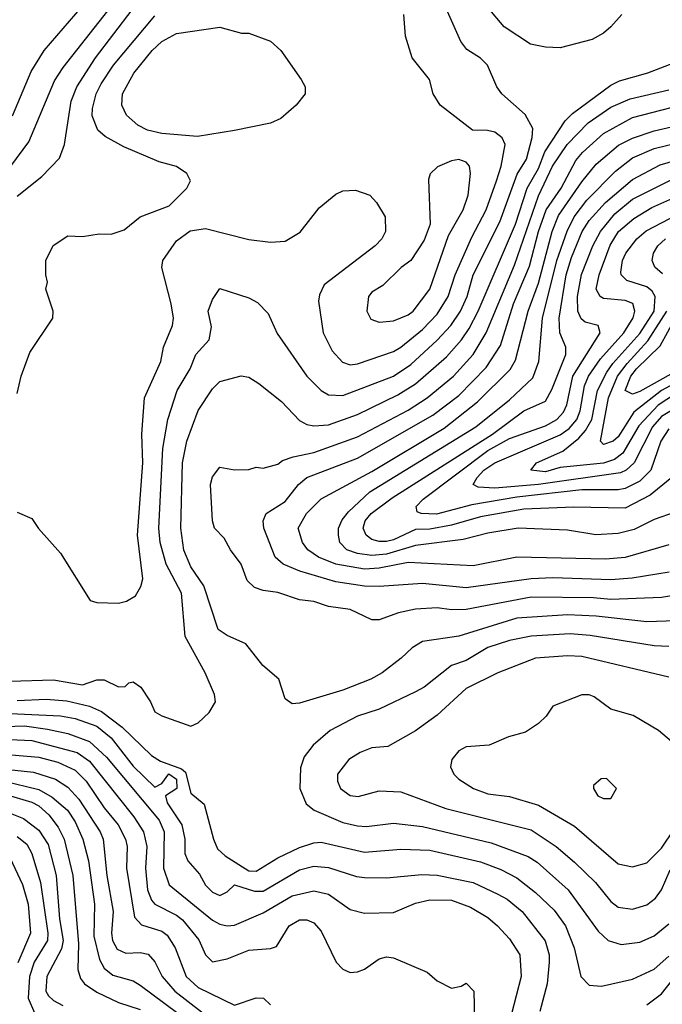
# Model space of a CAD drawing. Header units: inches. Extents: x 1793389 to 1900389, y 320802 to 470796.
# Tile 432 of 656: x 1831877 to 1833652, y 450353 to 453075. Entities that reach past the tile are written whole.
import ezdxf

# ---------------------------------------------------------------- set-up
doc = ezdxf.new("R2010")
doc.units = ezdxf.units.IN
doc.header["$MEASUREMENT"] = 0
doc.layers.add('B8435', color=7, linetype='Continuous')

msp = doc.modelspace()

# ---------------------------------------------------------------- linework, layer by layer
at = {"layer": 'B8435', "color": 2}
for points, elevation in [([(1831850, 451247.2), (1831970, 451250.5), (1832050, 451236.4), (1832090, 451250.7), (1832110, 451250.7), (1832150, 451231.3), (1832168, 451232), (1832178, 451242), (1832190, 451244.7), (1832211.3, 451230), (1832238, 451190), (1832250, 451162), (1832270, 451151.3), (1832350, 451122), (1832370, 451132), (1832400.2, 451159.8), (1832418, 451190), (1832415.3, 451210), (1832389.2, 451270), (1832334, 451370), (1832323.6, 451490), (1832282, 451570), (1832265.4, 451630), (1832261.1, 451670), (1832272.6, 451890), (1832286, 451970), (1832311.6, 452050), (1832347.6, 452110), (1832363.6, 452150), (1832400.5, 452190), (1832406.6, 452226.6), (1832397.2, 452270), (1832410, 452302), (1832430, 452332), (1832510, 452306.8), (1832533.7, 452293.7), (1832563.5, 452263.5), (1832588.3, 452208.3), (1832670.3, 452090.3), (1832710, 452050.6), (1832730, 452038), (1832770, 452036.4), (1832910, 452090.3), (1832957.5, 452122.5), (1833030.7, 452189.3), (1833068.2, 452230), (1833094.8, 452270), (1833113.1, 452310), (1833129.8, 452370), (1833203.1, 452516.9), (1833251.6, 452648.4), (1833276.8, 452690), (1833293, 452750), (1833294.5, 452774.5), (1833273.6, 452813.6), (1833209, 452870), (1833195.3, 452890), (1833169, 452950), (1833150, 452969), (1833112.5, 452992.5), (1833095.5, 453015.5), (1833018.4, 453190)], 438), ([(1831870, 452587.3), (1831938, 452642), (1831987.2, 452692.8), (1832000.9, 452730), (1832018.9, 452850), (1832034.7, 452890), (1832086.6, 452970), (1832238.4, 453170)], 450), ([(1831857, 452810), (1831908.2, 452931.8), (1831944.5, 452990), (1832067.3, 453132.7)], 458), ([(1831565.5, 453090), (1831560.7, 453030), (1831547.3, 452990), (1831546.8, 452950), (1831541, 452930), (1831478.8, 452810), (1831378, 452722), (1831352.7, 452687.3), (1831334.4, 452610), (1831344.4, 452550), (1831355.8, 452515.8), (1831374.2, 452494.2), (1831410, 452478), (1831450, 452472.7), (1831510, 452476.4), (1831612.9, 452507.1), (1831710, 452554), (1831770, 452593), (1831852, 452670), (1831902.3, 452737.7), (1831973.4, 452906.6), (1831997, 452943), (1832120.1, 453099.9)], 454), ([(1831870, 451714), (1831910, 451696), (1831928.5, 451668.5), (1831990, 451601), (1832072, 451470), (1832090, 451464), (1832150, 451462), (1832171.7, 451468.3), (1832196.9, 451483.1), (1832211.9, 451508.1), (1832217, 451530), (1832202, 451650), (1832216.9, 451850), (1832214.7, 451930), (1832222, 452030), (1832266.6, 452130), (1832274.5, 452170), (1832299.5, 452230), (1832302, 452250), (1832295.1, 452290), (1832269.5, 452390), (1832272.7, 452410), (1832310, 452464), (1832348, 452492), (1832390, 452498), (1832510, 452467.7), (1832570, 452460.7), (1832610, 452462.8), (1832651.7, 452488.3), (1832704.4, 452555.6), (1832750, 452593.4), (1832770, 452602), (1832804.5, 452604.5), (1832844.7, 452590), (1832862.8, 452570), (1832886.8, 452530), (1832887.3, 452490), (1832877.3, 452470), (1832858.8, 452450), (1832718, 452342), (1832705.2, 452314.8), (1832702.5, 452297.5), (1832715.5, 452210), (1832739.9, 452159.9), (1832768.5, 452128.5), (1832790, 452121.6), (1832810, 452124.4), (1832910, 452158.4), (1832930, 452170.4), (1832990, 452218.7), (1833030, 452261.6), (1833061.1, 452310), (1833080.4, 452370), (1833125.9, 452474.1), (1833165.7, 452550), (1833194.3, 452630), (1833207.6, 452670), (1833218, 452730), (1833210, 452748.7), (1833190, 452764), (1833169.1, 452769.1), (1833128, 452770), (1833038.9, 452838.9), (1833019, 452870), (1833008.7, 452910), (1832961.2, 452970), (1832942.7, 453030), (1832938, 453090)], 442), ([(1831870, 452042), (1831881.2, 452090), (1831904.5, 452155.5), (1831968.7, 452250), (1831969, 452270), (1831949, 452330), (1831954, 452350), (1831949, 452370), (1831948.7, 452410), (1831969.1, 452450.9), (1832010, 452478), (1832050, 452476), (1832096.5, 452483.5), (1832130, 452482), (1832165.4, 452494.6), (1832210, 452530.7), (1832290, 452560.7), (1832339, 452610), (1832349, 452630), (1832339, 452650), (1832310, 452669.2), (1832262, 452682), (1832164.2, 452724.2), (1832112.7, 452752.7), (1832092.3, 452770), (1832076.9, 452810), (1832078, 452830), (1832088.2, 452870), (1832102, 452898), (1832136.3, 452950), (1832250, 453086)], 446), ([(1833540.7, 453090), (1833510, 453056), (1833490, 453038), (1833459, 453021), (1833370, 452998), (1833330, 452999.5), (1833287.9, 453007.9), (1833215.6, 453055.6), (1833170, 453109.3)], 434), ([(1833690, 451413.6), (1833610, 451411.2), (1833470, 451426.9), (1833390, 451429.7), (1833250, 451421.1), (1833090, 451371.5), (1832990, 451356), (1832961.1, 451338.9), (1832931, 451310), (1832878, 451270), (1832847.5, 451252.5), (1832770, 451222), (1832650, 451186), (1832630, 451184), (1832610, 451198), (1832592.7, 451252.7), (1832548.7, 451290), (1832502, 451350), (1832450, 451373.2), (1832425.2, 451390), (1832386, 451510), (1832350, 451562.7), (1832330, 451609), (1832322, 451670), (1832326.6, 451850), (1832338.7, 451910), (1832370, 451994.8), (1832410, 452054.8), (1832430, 452074.8), (1832489.1, 452090.9), (1832510, 452086.8), (1832538, 452070), (1832599.9, 452019.9), (1832650, 451967.3), (1832670, 451956.3), (1832690, 451953), (1832730, 451955.8), (1832810, 451984.2), (1832921.4, 452038.6), (1832970, 452068.8), (1833056.2, 452143.8), (1833097.4, 452190), (1833118.3, 452221.7), (1833143.9, 452270), (1833246.8, 452510), (1833279.3, 452610), (1833310, 452664.4), (1833327.4, 452710), (1833384, 452796), (1833404.1, 452815.9), (1833510, 452894.4), (1833533.7, 452906.3), (1833612, 452928), (1833683.8, 452956.2)], 434), ([(1833711.7, 451488.3), (1833650, 451478), (1833510, 451472.4), (1833462.5, 451477.5), (1833290, 451479.1), (1833110, 451445.1), (1833070, 451444.2), (1833030, 451449.6), (1832970, 451445.6), (1832923.9, 451436.1), (1832870, 451416), (1832850, 451416), (1832790, 451444.5), (1832730, 451453.3), (1832690, 451467.3), (1832650, 451471.8), (1832590, 451491.8), (1832550, 451497), (1832525.4, 451505.4), (1832505.1, 451525.1), (1832489.2, 451570), (1832459, 451610), (1832442, 451642), (1832415.3, 451670), (1832409.3, 451690), (1832404.5, 451790), (1832410, 451812), (1832430, 451838), (1832470, 451831.3), (1832510, 451832), (1832530, 451838), (1832550, 451836), (1832590, 451846.8), (1832603.3, 451856.7), (1832632.9, 451867.1), (1832690, 451878.7), (1832810, 451922.6), (1832950, 451996), (1833002.9, 452030), (1833075.1, 452090), (1833129.8, 452150.2), (1833165.7, 452210), (1833243.6, 452396.4), (1833310, 452588.2), (1833349.2, 452670.8), (1833389.9, 452730.1), (1833447.8, 452790), (1833510, 452833.1), (1833563.6, 452856.4), (1833670, 452881.7)], 430), ([(1833671.7, 451548.3), (1833568.9, 451531.1), (1833510, 451527.1), (1833350, 451532.2), (1833290, 451529.7), (1833110, 451504.4), (1832990, 451516.3), (1832870, 451508), (1832830, 451509.7), (1832750, 451521.1), (1832650.9, 451550.9), (1832605.2, 451570), (1832582.9, 451590), (1832551.6, 451670), (1832549.5, 451690), (1832558, 451710), (1832610, 451743.8), (1832647.3, 451790), (1832669.8, 451810.2), (1832810, 451863.1), (1833018.3, 451981.7), (1833090, 452036.5), (1833165.9, 452114.1), (1833205.5, 452174.5), (1833241.5, 452290), (1833285.8, 452394.2), (1833310.7, 452490), (1833331.8, 452550), (1833373.1, 452610), (1833413.5, 452686.5), (1833431.6, 452708.4), (1833490, 452761.1), (1833570, 452804.6), (1833730, 452846)], 426), ([(1833670, 451623.6), (1833550, 451588.2), (1833495.8, 451584.2), (1833250.4, 451589.6), (1833130, 451566), (1832950, 451574.7), (1832870, 451558.8), (1832830, 451556.1), (1832750, 451569.8), (1832702.7, 451590), (1832672.7, 451610), (1832658, 451630), (1832646.6, 451670), (1832669.6, 451710), (1832710, 451750.4), (1832850, 451826.3), (1833050, 451946.3), (1833141.4, 452018.6), (1833231.8, 452108.2), (1833246.3, 452133.7), (1833281.5, 452270), (1833310, 452347.3), (1833347.9, 452490), (1833365.7, 452534.3), (1833430, 452627), (1833470, 452676.4), (1833531.8, 452728.2), (1833570, 452747.6), (1833630, 452767.8), (1833750, 452795.6)], 422), ([(1833745.5, 451734.5), (1833630, 451694), (1833574.4, 451665.6), (1833530, 451655.1), (1833468.3, 451651.7), (1833390, 451664.2), (1833254, 451670), (1833170, 451655.8), (1833102, 451638), (1832970, 451621.8), (1832890, 451598.2), (1832850, 451594.4), (1832810, 451599.8), (1832780.9, 451610), (1832761.6, 451630), (1832758, 451650), (1832758, 451670), (1832767.4, 451692.6), (1832785, 451715), (1832844.2, 451770), (1833137.6, 451950), (1833230, 452024.9), (1833294.3, 452085.7), (1833311.3, 452130), (1833321.5, 452250), (1833361.1, 452410), (1833389.1, 452490.9), (1833408.6, 452530), (1833444, 452576), (1833523.4, 452656.6), (1833570, 452693.1), (1833630, 452719), (1833770, 452753.8)], 418), ([(1833674.3, 451805.7), (1833619.1, 451760.9), (1833550, 451725.1), (1833408.2, 451728.2), (1833270, 451721.8), (1833150, 451701.4), (1833070, 451677.8), (1833010, 451667), (1832970, 451666), (1832910, 451637.1), (1832890, 451633.1), (1832870, 451632.6), (1832850, 451638.7), (1832834.5, 451650), (1832825.6, 451670), (1832831.6, 451690), (1832847.8, 451710), (1832906.4, 451753.6), (1833183, 451930), (1833270, 451993.7), (1833330, 452020.7), (1833347.4, 452052.6), (1833385.6, 452150), (1833385.6, 452170), (1833369.7, 452210), (1833367.6, 452250), (1833387.1, 452370), (1833401.9, 452418.1), (1833431, 452490), (1833450, 452520.3), (1833495.4, 452570), (1833570, 452633.4), (1833646.1, 452673.9), (1833770, 452710.2)], 414), ([(1833670, 451944.7), (1833648, 451910), (1833621.1, 451830), (1833590, 451799.7), (1833550, 451779.7), (1833530, 451775.3), (1833430, 451775.3), (1833250, 451755.7), (1833126.2, 451733.8), (1833028.7, 451708.7), (1832986, 451710), (1832974.6, 451714.6), (1832972.7, 451730), (1832991.8, 451750), (1833170, 451884.2), (1833230, 451917.3), (1833330, 451952.6), (1833360.5, 451970), (1833379.8, 451990), (1833388.9, 452011.1), (1833405.6, 452090), (1833480.9, 452210), (1833475.3, 452230), (1833439.1, 452239.1), (1833428.3, 452248.3), (1833418.9, 452270), (1833418, 452310), (1833429, 452371), (1833460.4, 452450), (1833481.7, 452490), (1833521.6, 452538.4), (1833570, 452579), (1833710, 452649.1)], 410), ([(1833730, 452026.6), (1833650, 451978.2), (1833625.4, 451950), (1833574.6, 451850), (1833552.4, 451830), (1833537.2, 451822.8), (1833310, 451790.6), (1833190, 451780.3), (1833143.3, 451783.3), (1833129.5, 451790), (1833140.7, 451810), (1833159.6, 451830), (1833189.6, 451850), (1833370, 451927.9), (1833395.1, 451944.9), (1833416.4, 451970), (1833425.8, 451994.2), (1833437, 452063), (1833448.7, 452090), (1833481.9, 452138.1), (1833545.7, 452210), (1833571.5, 452251.5), (1833576.3, 452270), (1833570.9, 452290.9), (1833550, 452298.9), (1833490, 452304.2), (1833480.9, 452310), (1833469.7, 452330), (1833477.7, 452370), (1833508.3, 452451.7), (1833531.2, 452490), (1833574.1, 452525.9), (1833623.4, 452556.6), (1833690, 452585.3)], 406), ([(1833710, 452054.6), (1833640.8, 452010), (1833587.8, 451952.2), (1833542.9, 451877.1), (1833520.3, 451859.7), (1833490, 451849), (1833370, 451837.4), (1833330, 451825.8), (1833289.4, 451830), (1833304.5, 451850), (1833377.4, 451882.6), (1833421.4, 451918.6), (1833440.2, 451939.8), (1833457.8, 451970), (1833473.6, 452050), (1833499.4, 452100.6), (1833515.3, 452124.7), (1833590, 452207.8), (1833629.8, 452270), (1833632.9, 452310), (1833624.8, 452324.8), (1833610, 452336.4), (1833554, 452354), (1833538.4, 452370), (1833537.6, 452377.6), (1833542.6, 452410), (1833551.3, 452430), (1833581.6, 452470), (1833608.1, 452491.9), (1833779.4, 452580.6)], 402), ([(1833652.9, 452372.9), (1833631.5, 452391.5), (1833624.5, 452410), (1833627.6, 452430), (1833639.6, 452450), (1833661.6, 452470)], 398), ([(1833730, 452094), (1833650, 452050.6), (1833574, 451990), (1833530, 451922.4), (1833516.4, 451910), (1833490, 451900.9), (1833482, 451910), (1833504.1, 452030), (1833529, 452090), (1833555, 452125), (1833612.6, 452187.4), (1833664.8, 452270)], 398), ([(1833707, 452113), (1833590, 452047.7), (1833570, 452039.7), (1833549.8, 452050), (1833565.6, 452090), (1833580.9, 452110), (1833646.1, 452173.9), (1833709.6, 452289.6)], 394), ([(1833670, 451343), (1833630, 451344.2), (1833453.3, 451373.3), (1833397.5, 451377.5), (1833290, 451371.1), (1833230, 451358.9), (1833170, 451339.7), (1833110, 451303.6), (1833070.3, 451289.7), (1832994, 451230), (1832970, 451217), (1832870, 451169.5), (1832810, 451149.6), (1832734.8, 451110), (1832687.3, 451070), (1832662.8, 451037.2), (1832652.8, 451007.2), (1832650.7, 450950), (1832668, 450908), (1832690.3, 450890.3), (1832770, 450856.4), (1832810, 450846.7), (1832834.9, 450845.1), (1832910, 450854.4), (1832990, 450845.3), (1833179.9, 450799.9), (1833282, 450762), (1833306.6, 450746.6), (1833392.7, 450670), (1833475.6, 450555.6), (1833502.8, 450530), (1833538.5, 450518.5), (1833590, 450525.5), (1833630, 450543), (1833670, 450576.3)], 438), ([(1833670, 451258), (1833430, 451314.7), (1833390, 451316.9), (1833302, 451310), (1833198, 451270), (1833110, 451226.6), (1833030, 451152.7), (1832970, 451109.3), (1832893.7, 451066.3), (1832850, 451062.7), (1832818, 451050), (1832786, 451030), (1832754.8, 450990), (1832754.8, 450970), (1832762.8, 450950), (1832790, 450930.8), (1832811.8, 450928.2), (1832870, 450944), (1832930, 450940.7), (1833054.7, 450894.7), (1833290, 450835.8), (1833359.1, 450790), (1833410, 450746), (1833468, 450690), (1833510, 450637.3), (1833530, 450622), (1833570, 450616.3), (1833610, 450628), (1833633.5, 450646.5), (1833649.7, 450670.3), (1833674.5, 450725.5)], 442), ([(1833689.4, 451069.4), (1833642, 451110), (1833572.1, 451152.1), (1833510, 451169), (1833463.7, 451203.7), (1833450, 451209.2), (1833430, 451209), (1833350, 451178), (1833331.3, 451150), (1833310.7, 451129.3), (1833274.4, 451105.6), (1833227.5, 451092.5), (1833174, 451070), (1833110, 451065.2), (1833090, 451054), (1833071, 451030), (1833067.3, 451010), (1833076, 450990), (1833090, 450976), (1833131, 450950), (1833170, 450935.5), (1833230, 450928), (1833310, 450903.8), (1833410, 450845.5), (1833530, 450742), (1833570, 450733.4), (1833610, 450744.9), (1833650, 450785.5), (1833684.1, 450835.9)], 446), ([(1831870, 451193.6), (1831950, 451196.9), (1832007.2, 451192.8), (1832070, 451177.8), (1832102.7, 451162.7), (1832160, 451120), (1832241.4, 451041.4), (1832266, 451026), (1832324, 451004), (1832335.4, 450995.4), (1832350, 450937.3), (1832386.8, 450906.8), (1832412, 450810), (1832423.4, 450783.4), (1832444.2, 450764.2), (1832510, 450722.6), (1832530, 450721.3), (1832590, 450758.7), (1832650, 450787), (1832690, 450799.5), (1832710, 450801.3), (1832830, 450773.7), (1832930, 450782), (1833010, 450779.5), (1833150, 450747.2), (1833206.1, 450726.1), (1833250, 450703.1), (1833302.2, 450662.2), (1833353.9, 450613.9), (1833384.9, 450570), (1833408.5, 450510), (1833427.3, 450430), (1833450, 450406.8), (1833484, 450404), (1833570, 450423), (1833630, 450450.4), (1833670, 450486.4)], 434), ([(1831810, 451159.2), (1831990, 451151.3), (1832030, 451143.6), (1832090, 451122.3), (1832130, 451090.3), (1832190, 451011.8), (1832250, 450954), (1832270, 450964), (1832289, 450991), (1832310, 450975.8), (1832311.1, 450950), (1832279.5, 450930), (1832284.6, 450910), (1832324.9, 450850), (1832333.1, 450810), (1832332.9, 450770), (1832341.1, 450750), (1832373.3, 450713.3), (1832390, 450683), (1832410, 450663.1), (1832430, 450654.4), (1832450, 450664), (1832470, 450684), (1832526, 450666), (1832550, 450666.3), (1832650, 450724.9), (1832690, 450734.9), (1832730, 450732), (1832807.1, 450707.1), (1832830, 450704.4), (1832890, 450703), (1832987.9, 450712.1), (1833030, 450710.3), (1833130, 450690.3), (1833198.2, 450658.2), (1833223.8, 450643.8), (1833265.5, 450610), (1833328.9, 450528.9), (1833339.5, 450490), (1833339.5, 450470), (1833334, 450410), (1833313.7, 450333.7)], 430), ([(1831810, 451120.2), (1831890, 451123.2), (1831953.7, 451113.7), (1832010, 451102), (1832070, 451079.6), (1832117.1, 451037.1), (1832262.4, 450862.4), (1832276, 450830), (1832274, 450730), (1832290, 450684), (1832410, 450586.4), (1832430, 450574.9), (1832450, 450570.4), (1832470, 450572.4), (1832550, 450606.4), (1832630, 450652.9), (1832690, 450667), (1832730, 450658.4), (1832790, 450615.5), (1832830, 450605.5), (1832910, 450607.3), (1832970, 450633), (1833010, 450642.4), (1833070, 450641.3), (1833122.3, 450622.3), (1833170, 450593), (1833197.3, 450570), (1833230, 450534.8), (1833259.1, 450490), (1833262.4, 450430), (1833221.3, 450270)], 426), ([(1831788, 451088), (1831910, 451082.4), (1832035.5, 451050), (1832070, 451025.3), (1832192, 450872), (1832218.9, 450830), (1832227.9, 450790), (1832224.7, 450730), (1832230.2, 450670.2), (1832241.4, 450641.4), (1832250.6, 450630), (1832310, 450600.3), (1832327, 450587), (1832371.5, 450531.5), (1832390.4, 450490.4), (1832410, 450470.8), (1832450, 450479.1), (1832510, 450503), (1832570, 450507.3), (1832586.3, 450513.7), (1832621.2, 450570), (1832650, 450587.3), (1832670, 450587.3), (1832690, 450578.8), (1832710, 450556), (1832751, 450470), (1832770, 450451), (1832790, 450441), (1832810, 450442.8), (1832830, 450450.8), (1832870, 450479.1), (1832890, 450484.9), (1832910, 450482), (1833002.4, 450442.4), (1833030, 450418.8), (1833070, 450398), (1833096.4, 450403.6), (1833110, 450412), (1833132, 450390), (1833134.9, 450230)], 422), ([(1831810, 451047.2), (1831930, 451036.9), (1831982.5, 451022.5), (1832030, 451000.3), (1832060.3, 450970), (1832110, 450896.4), (1832148.8, 450850), (1832168.8, 450810), (1832173.4, 450790), (1832171.8, 450730), (1832194.4, 450594.4), (1832213.5, 450573.5), (1832270, 450555.3), (1832284.4, 450544.4), (1832306.7, 450510), (1832337, 450430), (1832370, 450399.5), (1832470, 450351), (1832530, 450371), (1832550.8, 450370.8), (1832570, 450352)], 418), ([(1831750, 451012.4), (1831915.1, 450995.1), (1831975.8, 450975.8), (1832010, 450954), (1832040.7, 450920.7), (1832099.5, 450830), (1832107.2, 450810), (1832117.7, 450710), (1832135.2, 450610), (1832130.3, 450550), (1832133.7, 450530), (1832145.8, 450505.8), (1832170, 450494.4), (1832210, 450496.4), (1832231.7, 450491.7), (1832250, 450470.7), (1832270.4, 450430), (1832305.3, 450390), (1832490, 450247.4)], 414), ([(1831830.9, 450970.9), (1831930, 450946.9), (1831966.4, 450926.4), (1832008.7, 450890), (1832030, 450858), (1832051.5, 450810), (1832066.5, 450750), (1832083.6, 450630), (1832082, 450542), (1832097.6, 450477.6), (1832110, 450453), (1832133.9, 450433.9), (1832190, 450418.4), (1832210, 450406.4), (1832446, 450230)], 410), ([(1831810, 450941.6), (1831910, 450912.3), (1831930, 450901.7), (1831957.2, 450877.2), (1831982.8, 450842.8), (1831999.6, 450810), (1832023.6, 450710), (1832039.1, 450520.9), (1832037.1, 450450), (1832044.4, 450424.4), (1832056.3, 450410), (1832090, 450386.7), (1832150, 450358.7), (1832210, 450338.9)], 406), ([(1831790, 450905.8), (1831887, 450867), (1831930, 450835.3), (1831955.2, 450795.2), (1831978, 450710), (1831987.2, 450590), (1831996.9, 450530), (1831992.8, 450507.2), (1831952, 450430), (1831948.8, 450390), (1831956.7, 450376.7), (1831970, 450363.8), (1831996, 450350)], 402), ([(1831870, 450817.4), (1831896.5, 450796.5), (1831910.2, 450770.2), (1831934, 450690), (1831954.4, 450550), (1831953.8, 450530), (1831916.5, 450470), (1831904.2, 450430), (1831900.2, 450370), (1831917.6, 450330)], 398), ([(1831850, 450759.1), (1831884.6, 450684.6), (1831900.2, 450630), (1831906.3, 450550), (1831871.8, 450468.2)], 394), ([(1833610, 450352.2), (1833650, 450382.4), (1833767.9, 450532.1)], 430)]:
    msp.add_lwpolyline(points, dxfattribs=dict(at, elevation=elevation))
for points, elevation in [([(1832490, 453038), (1832510, 453038), (1832570, 453016), (1832598, 452990), (1832654.8, 452910), (1832666, 452890), (1832666, 452870), (1832641.1, 452838.9), (1832598, 452802), (1832570, 452789.5), (1832470, 452769.4), (1832368, 452752), (1832270, 452760.5), (1832230, 452769.7), (1832203.7, 452783.7), (1832171.5, 452811.5), (1832158.9, 452838.9), (1832160.7, 452870), (1832192.3, 452927.7), (1832242.9, 452990), (1832270, 453014.9), (1832310, 453037.1), (1832430, 453054.8)], 442), ([(1833090, 452689.2), (1833070, 452685.2), (1833031, 452669), (1833011.1, 452648.9), (1833006, 452634), (1833010.7, 452510), (1832994.4, 452465.6), (1832957.3, 452410), (1832930.7, 452390), (1832879.9, 452340.1), (1832850, 452322), (1832841, 452310), (1832836, 452270), (1832847.1, 452247.1), (1832870, 452238.8), (1832910, 452243), (1832950, 452259.3), (1832963.7, 452270), (1833010, 452330.8), (1833061.3, 452478.7), (1833102, 452550), (1833115.6, 452590), (1833122.7, 452650), (1833119.3, 452670), (1833110, 452681.2)], 446), ([(1833498, 450978), (1833483.6, 450976.4), (1833462, 450958), (1833462, 450950), (1833474, 450930), (1833490, 450922), (1833510, 450922), (1833526, 450950)], 450)]:
    msp.add_lwpolyline(points, close=True, dxfattribs=dict(at, elevation=elevation))

doc.saveas('drawing.dxf')
